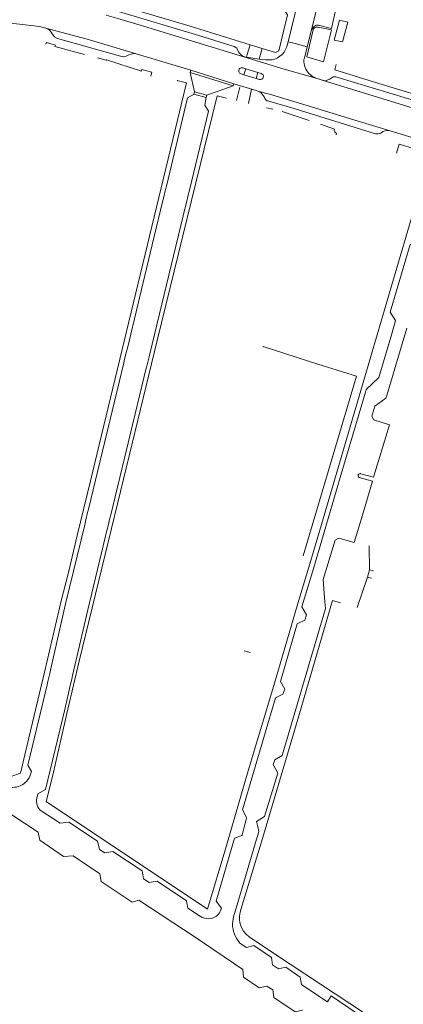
# Model space of a CAD drawing. Extents: x 145000 to 155000, y 457500 to 470000.
# Tile 426 of 548: x 153863 to 153983, y 463124 to 463433. Entities that reach past the tile are written whole.
import ezdxf

# ---------------------------------------------------------------- set-up
doc = ezdxf.new("R2010")
doc.units = 0
doc.header["$LTSCALE"] = 0.2
doc.header["$MEASUREMENT"] = 0
doc.layers.add('kant verharding', color=252, linetype='Continuous', lineweight=0)

msp = doc.modelspace()

# ---------------------------------------------------------------- linework, layer by layer
at = {"layer": 'kant verharding', "lineweight": 0}
for p, q in [((153954.76, 463429.83), (153957.02, 463439.16)), ((153954.76, 463429.83), (153953.39, 463424.49)), ((153947.22, 463425.35), (153947.38, 463426.02)), ((153949.57, 463425.5), (153947.38, 463426.02)), ((153953.39, 463424.49), (153949.57, 463425.5)), ((153916.98, 463417.13), (153899.87, 463422.32)), ((153935.51, 463425.13), (153934.61, 463422.04)), ((153935.51, 463425.13), (153939.32, 463423.96)), ((153939.32, 463423.96), (153938.57, 463421.36)), ((153953.39, 463424.49), (153952.48, 463420.93)), ((153934.61, 463422.04), (153934.39, 463421.27)), ((153934.39, 463421.27), (153938.36, 463420.63)), ((153938.57, 463421.36), (153938.36, 463420.63)), ((153916.98, 463417.13), (153916.76, 463416.44)), ((153916.76, 463416.44), (153930.22, 463412.23)), ((153918.05, 463410.35), (153916.76, 463416.44)), ((153930.43, 463412.91), (153916.98, 463417.13)), ((153933.24, 463417.88), (153934.19, 463417.59)), ((153934.19, 463417.59), (153933.55, 463415.7)), ((153934.19, 463417.59), (153937.96, 463416.44)), ((153937.96, 463416.44), (153937.39, 463414.58)), ((153937.96, 463416.44), (153938.98, 463416.13)), ((153962.4, 463418.89), (153961.98, 463417.24)), ((153961.98, 463417.24), (153975.78, 463413.02)), ((153930.22, 463412.23), (153930.43, 463412.91)), ((153937.38, 463410.74), (153930.43, 463412.91)), ((153933.55, 463415.7), (153932.68, 463415.96)), ((153937.39, 463414.58), (153933.55, 463415.7)), ((153938.43, 463414.27), (153937.39, 463414.58)), ((153958.1, 463414), (153956.45, 463414.55)), ((153958.1, 463414), (153996.23, 463402.23)), ((153962.61, 463415.01), (153993.48, 463405.64)), ((153975.78, 463413.02), (154000, 463405.57)), ((153918.05, 463410.35), (153917.87, 463409.65)), ((153921.97, 463409.33), (153918.05, 463410.35)), ((153921.97, 463409.33), (153930.22, 463412.23)), ((153932.29, 463411.82), (153931.22, 463407.66)), ((153935.98, 463411.17), (153934.99, 463406.73)), ((153937.38, 463410.74), (153937.9, 463410.6)), ((153909.29, 463380.86), (153915.94, 463408.47)), ((153915.94, 463408.47), (153917.94, 463409.64)), ((153917.87, 463409.65), (153921.79, 463408.63)), ((153921.79, 463408.63), (153921.29, 463406.18)), ((153921.79, 463408.63), (153921.97, 463409.33)), ((153940.64, 463405.34), (153942.61, 463404.89)), ((153945.48, 463404.22), (153954.03, 463401.37)), ((153961.89, 463398.63), (153957.57, 463400.2)), ((153979.34, 463398.11), (153990.64, 463394.72)), ((153962.43, 463396.91), (153962.57, 463397.39)), ((153908.45, 463377.42), (153909.02, 463379.75)), ((153909.02, 463379.75), (153909.29, 463380.86)), ((153916.38, 463379.11), (153916.11, 463378.02)), ((153908.2, 463376.35), (153908.45, 463377.42)), ((153916.11, 463378.02), (153915.55, 463375.68)), ((153915.28, 463374.57), (153904.12, 463328.31)), ((153915.55, 463375.68), (153915.28, 463374.57)), ((153981.02, 463338.68), (153980.72, 463337.61)), ((153896.83, 463329.03), (153897.09, 463330.1)), ((153939.63, 463330.54), (153939.59, 463330.41)), ((153956.73, 463325.01), (153939.63, 463330.54)), ((153895.96, 463325.44), (153896.24, 463326.62)), ((153896.24, 463326.62), (153896.83, 463329.03)), ((153903.87, 463327.3), (153903.27, 463324.79)), ((153904.12, 463328.31), (153903.87, 463327.3)), ((153884.91, 463279.63), (153895.96, 463325.44)), ((153903.02, 463323.77), (153891.89, 463277.86)), ((153903.27, 463324.79), (153903.02, 463323.77)), ((153968.78, 463321.32), (153956.73, 463325.01)), ((153968.78, 463321.32), (153952.1, 463264.99)), ((153971.84, 463317.11), (153971.58, 463316.23)), ((153978.02, 463314.38), (153978.28, 463315.24)), ((153884.1, 463276.26), (153884.65, 463278.54)), ((153884.65, 463278.54), (153884.91, 463279.63)), ((153891.89, 463277.86), (153891.64, 463276.83)), ((153883.83, 463275.12), (153884.1, 463276.26)), ((153891.06, 463274.41), (153890.8, 463273.32)), ((153891.64, 463276.83), (153891.06, 463274.41)), ((153972.72, 463268.17), (153972.89, 463260.62)), ((153972.89, 463260.62), (153972.22, 463258.32)), ((153972.89, 463260.62), (153974.14, 463260.25)), ((153972.22, 463258.32), (153968.98, 463248.77)), ((153972.22, 463258.32), (153973.47, 463257.95)), ((153961.33, 463251.05), (153963.81, 463250.31)), ((153935.54, 463234.74), (153933.65, 463235.26)), ((153872.79, 463228.09), (153872.23, 463225.66)), ((153873.04, 463229.17), (153872.79, 463228.09)), ((153872.23, 463225.66), (153871.98, 463224.61)), ((153879.13, 463223.97), (153879.7, 463226.39)), ((153879.7, 463226.39), (153879.94, 463227.46)), ((153878.88, 463222.88), (153879.13, 463223.97)), ((153946.34, 463223.27), (153945.78, 463221.65)), ((153878.44, 463216.99), (153873.64, 463195.89)), ((153942.69, 463199.59), (153943.2, 463201.12)), ((153837.88, 463199.05), (153869.14, 463178.41)), ((153867.06, 463197.47), (153866.61, 463195.97)), ((153860.64, 463195.85), (153863.64, 463196.91)), ((153868.73, 463189.08), (153869.03, 463190.43)), ((153876.05, 463181.21), (153870.16, 463185.07)), ((153934.31, 463182.4), (153934, 463181.23)), ((153934.43, 463182.86), (153934.31, 463182.4)), ((153937.57, 463181.32), (153937.46, 463181.76)), ((153933.33, 463178.75), (153933.06, 463177.71)), ((153934, 463181.23), (153933.33, 463178.75)), ((153937.88, 463180.1), (153937.57, 463181.32)), ((153933.06, 463177.71), (153932.98, 463177.41)), ((153937.54, 463176.24), (153937.9, 463177.45)), ((153890, 463171.9), (153888.37, 463173.03)), ((153880.08, 463171.03), (153888.51, 463165.35)), ((153903.9, 463162.69), (153902.18, 463163.78)), ((153926.52, 463154.62), (153926.16, 463153.54)), ((153934.41, 463142.26), (153932.32, 463143.7)), ((153944.38, 463135.61), (153942.54, 463136.82)), ((153940.78, 463130.23), (153942.59, 463128.99)), ((153951.63, 463130.68), (153957.29, 463126.88)), ((153957.29, 463126.88), (153957.91, 463126.47)), ((153957.91, 463126.47), (153959.67, 463125.29))]:
    msp.add_line(p, q, dxfattribs=at)
at = {"layer": 'kant verharding', "lineweight": 0, "flags": 128}
for points in [[(153939.32, 463423.96), (153943.46, 463422.69), (153944.46, 463423.26), (153947.18, 463434.53), (153946.07, 463436.22), (153950.41, 463454.06), (153961.44, 463500)], [(153947.38, 463426.02), (153960.7, 463480.51), (153965.38, 463500)], [(153957.02, 463439.16), (153957.06, 463438.61), (153957.2, 463438.2), (153957.39, 463437.86), (153957.74, 463437.55), (153958.1, 463437.34), (153958.54, 463437.17), (153962.33, 463436.23), (153960.92, 463430.22), (153956.89, 463431.25), (153956.31, 463431.23), (153955.99, 463431.12), (153955.43, 463430.78), (153955.1, 463430.46), (153954.76, 463429.83)], [(153894.33, 463435.55), (153919.4, 463427.97), (153929.43, 463424.87), (153930.56, 463424.57), (153931.02, 463424.29), (153931.32, 463424.04), (153931.88, 463422.89), (153932.2, 463422.44), (153932.8, 463421.88), (153933.48, 463421.42), (153934.39, 463421.27)], [(153900.43, 463435.76), (153916.74, 463430.91), (153935.51, 463425.13)], [(153871.61, 463430.29), (153869.6, 463430.79), (153859.72, 463432.02), (153854.7, 463432.73), (153852.36, 463433.15)], [(153890.47, 463434.35), (153894.15, 463433.35), (153902.15, 463430.99), (153946.2, 463417.5), (153956.45, 463414.55)], [(153963.46, 463432.78), (153961.78, 463426.59), (153964.42, 463425.99)], [(153964.42, 463425.99), (153966.1, 463432.23), (153963.46, 463432.78)], [(153899.87, 463422.32), (153884.55, 463426.83), (153871.61, 463430.29)], [(153894.98, 463421.54), (153875.98, 463426.9), (153875.03, 463427.13), (153874.3, 463427.56), (153873.87, 463428.08), (153873.01, 463429.42)], [(153960.92, 463429.75), (153958.49, 463419.79), (153953.21, 463421.36), (153955.21, 463429.76), (153955.37, 463430.06), (153955.65, 463430.4), (153955.89, 463430.54), (153956.21, 463430.64), (153956.84, 463430.61), (153960.92, 463429.75)], [(153871.61, 463425.25), (153871.75, 463425.77), (153874.59, 463425.03), (153874.43, 463424.55), (153883.71, 463422.06)], [(153887.73, 463421), (153890.42, 463420.27), (153890.51, 463420.38), (153901.52, 463416.89), (153901.62, 463417.36), (153904.7, 463416.53), (153904.52, 463415.8), (153904.39, 463415.26)], [(153938.36, 463420.63), (153940.33, 463420.42), (153942.29, 463420.4)], [(153912.79, 463413.81), (153912.72, 463413.93), (153915.56, 463413.19), (153891.76, 463314.46), (153885.58, 463288.46), (153881.41, 463271.33), (153878.68, 463259.82), (153876.41, 463250.86), (153871.27, 463228.99), (153866.23, 463207.96), (153863.64, 463196.91)], [(153937.9, 463410.6), (153941.58, 463409.64), (153953.71, 463405.99), (153969.3, 463401.15), (153979.34, 463398.11)], [(153937.9, 463410.6), (153939, 463410.01), (153939.89, 463408.76)], [(153878.44, 463216.99), (153881.96, 463232), (153886.05, 463248.66), (153890.09, 463265.43), (153894.12, 463281.72), (153906.43, 463332.48), (153925.15, 463409.08), (153928.11, 463408.43)], [(153941.31, 463407.41), (153949.58, 463405.07), (153974.73, 463397.25)], [(153921.29, 463406.18), (153922.46, 463404.3), (153916.38, 463379.11)], [(153981.36, 463391.14), (153982.17, 463394.01), (153991.92, 463391.02), (153979.87, 463349.94), (153957.86, 463274.77), (153954.49, 463263.53)], [(153897.09, 463330.1), (153900.4, 463343.67), (153905.36, 463364.64), (153908.2, 463376.35)], [(153988.06, 463363.79), (153985.55, 463362.53), (153979.28, 463341.29), (153981.02, 463338.68)], [(153980.72, 463337.61), (153979.86, 463334.6), (153975.79, 463320.9), (153971.84, 463317.11)], [(153978.28, 463315.24), (153983.11, 463331.42), (153984.52, 463336.37)], [(153971.58, 463316.23), (153963.66, 463289.49), (153955.4, 463261.35), (153951.69, 463249.01), (153953.14, 463246.49), (153952.64, 463244.81)], [(153974.2, 463307.63), (153973.6, 463308.72), (153974.56, 463311.91), (153978.02, 463314.38)], [(153970.15, 463290.74), (153974.14, 463289.62), (153979.07, 463306.04), (153974.2, 463307.63)], [(153963.28, 463270.51), (153968.06, 463269.15), (153970.69, 463277.78), (153973.84, 463288.38), (153969.62, 463289.57)], [(153883.83, 463275.12), (153877.71, 463249.99), (153873.04, 463229.17)], [(153879.94, 463227.46), (153884.76, 463248.13), (153890.8, 463273.32)], [(153958.7, 463253.29), (153958.36, 463257.6), (153962.07, 463269.95), (153963.28, 463270.51)], [(153954.49, 463263.53), (153950.78, 463251.11), (153942.61, 463223.34), (153934.94, 463197.63), (153927.89, 463173.49), (153922.18, 463154.31), (153871.7, 463188.05), (153873.64, 463195.89)], [(153943.2, 463201.12), (153945.55, 463202.45), (153959.14, 463248.46), (153958.92, 463250.57), (153958.7, 463253.29)], [(153961.33, 463251.05), (153950.19, 463213.09), (153939.34, 463176.45), (153932.74, 463154.52)], [(153952.64, 463244.81), (153950.26, 463243.74), (153945, 463225.68), (153946.34, 463223.27)], [(153871.98, 463224.61), (153865.91, 463199.44), (153867.06, 463197.47)], [(153869.03, 463190.43), (153871.47, 463191.76), (153877.38, 463216.45), (153878.88, 463222.88)], [(153945.78, 463221.65), (153943.42, 463220.5), (153933.07, 463185.39), (153934.43, 463182.86)], [(153937.46, 463181.76), (153939.99, 463183.34), (153944.18, 463196.91), (153942.69, 463199.59)], [(153888.37, 463173.03), (153887.72, 463175.57), (153878.72, 463181.59), (153876.05, 463181.21)], [(153937.9, 463177.45), (153938.25, 463178.6), (153937.88, 463180.1)], [(153869.14, 463178.41), (153869.65, 463175.89), (153877.11, 463170.82), (153880.08, 463171.03)], [(153932.98, 463177.41), (153930.61, 463176.52), (153924.89, 463156.78), (153926.52, 463154.62)], [(153937.54, 463176.24), (153931.16, 463154.62), (153930.49, 463152.59)], [(153902.18, 463163.78), (153901.67, 463166.27), (153892.49, 463172.38), (153890, 463171.9)], [(153888.51, 463165.35), (153888.86, 463162.98), (153898.56, 463156.5), (153900.72, 463157.17)], [(153916.01, 463154.62), (153915.57, 463156.96), (153906.45, 463163.04), (153903.9, 463162.69)], [(153900.72, 463157.17), (153918.33, 463145.51), (153933.22, 463135.39)], [(153916.01, 463154.62), (153919.97, 463151.97), (153920.54, 463151.74)], [(153980.83, 463115.42), (153943.48, 463140.08), (153935.17, 463145.64)], [(153942.54, 463136.82), (153942.19, 463139.13), (153936.69, 463142.88), (153934.41, 463142.26)], [(153933.22, 463135.39), (153933.42, 463133.04), (153938.32, 463129.7), (153940.78, 463130.23)], [(153951.63, 463130.68), (153951.19, 463133.02), (153946.66, 463136.13), (153944.38, 463135.61)], [(153951.93, 463122.62), (153949.65, 463122.12), (153942.94, 463126.65), (153942.59, 463128.99)], [(153959.67, 463125.29), (153960.88, 463127.1), (153974.52, 463117.85), (153973.31, 463116.14)]]:
    msp.add_lwpolyline(points, dxfattribs=at)
at = {"layer": 'kant verharding', "lineweight": 0}
for centre, radius, start, end in [((153870.74, 463427.32), 3.1, 42.6506, 73.6397), ((153941.16, 463426.45), 6.16, 280.6101, 349.7263), ((153899.41, 463417.67), 4.67, 84.3687, 122.6794), ((153895.86, 463423.56), 2.2, 246.2764, 297.6239), ((153955.2, 463419.89), 2.91, 159.0273, 193.857), ((153959.47, 463420.68), 7.25, 191.8155, 211.3724), ((153932.95, 463416.92), 1, 73.4849, 253.9558), ((153938.7, 463415.2), 0.97, 254.1837, 72.9439), ((153958.03, 463419.99), 5.66, 213.0055, 253.7837), ((153958.83, 463415.68), 1.83, 246.6002, 296.8579), ((153958.7, 463417.56), 3.64, 285.2295, 312.9752), ((153962.03, 463413.24), 1.86, 71.5793, 116.9791), ((153941.47, 463409.01), 1.6, 188.7807, 264.1569), ((153962.84, 463398.35), 0.999, 163.4693, 254.0993), ((153978.43, 463395.33), 2.92, 71.8166, 133.8391), ((153975.35, 463399.27), 2.11, 253.055, 300.031), ((153969.95, 463290.13), 0.651, 71.4868, 239.2661), ((153861.21, 463198.38), 5.92, 238.9836, 335.9112), ((153872.57, 463188.18), 3.94, 166.8308, 232.2923), ((153939.72, 463151.66), 7.55, 157.7405, 232.8604), ((153922.65, 463156.48), 5.18, 245.9873, 277.2415), ((153922.36, 463155.52), 4.28, 282.7677, 332.567), ((153940.18, 463149.53), 10.16, 162.4689, 178.8279), ((153938.75, 463149.62), 8.74, 179.2423, 222.634)]:
    msp.add_arc(centre, radius, start, end, dxfattribs=at)

doc.saveas('drawing.dxf')
